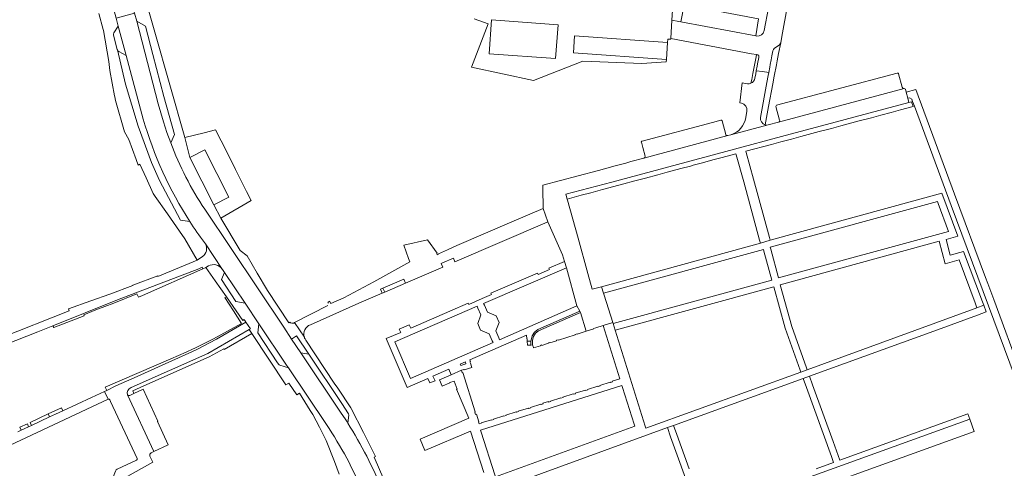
# Model space of a CAD drawing. Header units: metres. Extents: x 166325 to 190320, y 381923 to 404576.
# Tile 751 of 1056: x 175495 to 175789, y 395930 to 396064. Entities that reach past the tile are written whole.
import ezdxf

# ---------------------------------------------------------------- set-up
doc = ezdxf.new("R2010")
doc.units = ezdxf.units.M
for name, color, linetype, lineweight in [('B-WE-VH-VERHARDING_BETON-GV', 8, 'Continuous', 18), ('B-WE-VH-VERHARDING_BETONSTRAATSTEEN-GV', 8, 'Continuous', 18), ('B-WE-VH-VERHARDING_GESLOTEN-GV', 8, 'Continuous', 18), ('B-WE-VH-VERHARDING_HALFVERHARDING-GV', 8, 'Continuous', 18), ('B-WE-VH-VERHARDING_STRAATBAKSTEEN-GV', 8, 'Continuous', 18)]:
    doc.layers.add(name, color=color, linetype=linetype, lineweight=lineweight)

msp = doc.modelspace()

# ---------------------------------------------------------------- linework, layer by layer
at = {"layer": 'B-WE-VH-VERHARDING_BETON-GV', "flags": 128}
for points in [[(175603.356, 395983.606), (175603.336, 395983.598), (175602.632, 395983.301), (175603.155, 395982.046), (175603.877, 395982.356)], [(175647.68, 395967.724), (175646.593, 395967.728), (175646.598, 395966.486), (175647.722, 395966.506), (175647.685, 395966.778)]]:
    msp.add_lwpolyline(points, close=True, dxfattribs=at)
at = {"layer": 'B-WE-VH-VERHARDING_BETONSTRAATSTEEN-GV', "flags": 128}
for points in [[(175722.493, 396056.978), (175722.823, 396058.921), (175724.474, 396068.186), (175724.965, 396070.808), (175725.687, 396074.665), (175736.461, 396132.225), (175731.079, 396133.232), (175730.152, 396128.292), (175730.126, 396128.153), (175727.192, 396112.522), (175727.112, 396112.097), (175726.499, 396108.831), (175721.174, 396080.463), (175720.585, 396077.326)], [(175630.717, 396064.194), (175634.832, 396062.695), (175629.852, 396049.675), (175648.449, 396045.756), (175663.209, 396051.54), (175680.851, 396050.766), (175688.143, 396051.302), (175688.226, 396052.022), (175660.391, 396054.034), (175660.758, 396059.069), (175688.597, 396057.108), (175688.671, 396058.116), (175689.55, 396058.051), (175689.562, 396058.241), (175689.893, 396063.786), (175690.536, 396074.559)], [(175718.778, 396067.409), (175717.498, 396060.651)], [(175715.218, 396058.996), (175715.02, 396059.033), (175692.606, 396063.273), (175691.958, 396063.395), (175689.893, 396063.786), (175689.562, 396058.241), (175713.707, 396053.72), (175715.218, 396053.453), (175715.59, 396053.389)], [(175717.838, 396032.458), (175718.87, 396037.963), (175720.143, 396044.752), (175720.567, 396047.012), (175721.203, 396050.399), (175721.419, 396051.55), (175721.844, 396053.756), (175722.493, 396056.978)], [(175722.105, 396056.416), (175720.549, 396055.287)], [(175715.946, 396052.845), (175715.905, 396052.628), (175715.555, 396050.738), (175715.417, 396049.992), (175715.163, 396048.622), (175717.065, 396048.398), (175718.93, 396048.135), (175719.235, 396049.675), (175719.359, 396050.456), (175719.632, 396051.9), (175719.855, 396053.084), (175720.148, 396054.634)], [(175720.148, 396054.634), (175719.855, 396053.084), (175719.632, 396051.9), (175719.359, 396050.456), (175719.235, 396049.675), (175718.93, 396048.135), (175718.751, 396047.233), (175718.347, 396045.096), (175716.378, 396034.661)], [(175757.402, 396047.94), (175721.25, 396038.284)], [(175758.838, 396043.675), (175757.754, 396047.719)], [(175721.801, 396033.24), (175759.451, 396043.303)], [(175721.029, 396037.935), (175722.145, 396033.882)], [(175704.586, 396033.837), (175702.027, 396033.159), (175680.943, 396027.578)], [(175706.001, 396029.577), (175704.928, 396033.638)], [(175681.52, 396022.447), (175706.61, 396029.214)], [(175680.744, 396027.235), (175681.168, 396025.661), (175681.869, 396023.059)], [(175638.213, 395923.507), (175688.567, 395941.847), (175690.409, 395942.487), (175729.224, 395956.563), (175731.105, 395957.231), (175769.429, 395971.108), (175769.445, 395971.114), (175781.419, 395975.495), (175784.052, 395976.46), (175783.295, 395978.447), (175781.234, 395977.679), (175779.362, 395976.982), (175730.416, 395959.134), (175728.46, 395958.42), (175682.1, 395941.7), (175681.92, 395942.273), (175672.889, 395971.014), (175672.276, 395972.988), (175672.171, 395973.319), (175669.261, 395972.37), (175674.29, 395956.435), (175672.019, 395955.696), (175672.078, 395955.509), (175671.458, 395955.313), (175671.428, 395955.408), (175668.348, 395954.437), (175668.381, 395954.332), (175667.761, 395954.136), (175667.728, 395954.241), (175664.648, 395953.269), (175664.681, 395953.165), (175664.061, 395952.969), (175664.028, 395953.074), (175660.947, 395952.102), (175660.98, 395951.997), (175660.361, 395951.802), (175660.327, 395951.907), (175657.247, 395950.935), (175657.28, 395950.83), (175656.66, 395950.635), (175656.627, 395950.739), (175653.547, 395949.768), (175653.58, 395949.663), (175652.96, 395949.467), (175652.894, 395949.677), (175651.26, 395949.172), (175651.326, 395948.962), (175650.706, 395948.767), (175650.673, 395948.872), (175647.593, 395947.9), (175647.626, 395947.795), (175647.006, 395947.6), (175646.973, 395947.705), (175643.893, 395946.733), (175643.926, 395946.628), (175643.306, 395946.432), (175643.273, 395946.537), (175640.192, 395945.566), (175640.225, 395945.461), (175639.606, 395945.265), (175639.572, 395945.37), (175636.492, 395944.398), (175636.525, 395944.294), (175635.905, 395944.098), (175635.872, 395944.203), (175632.792, 395943.231), (175632.825, 395943.126), (175632.205, 395942.931), (175632.009, 395943.551), (175632.076, 395943.572), (175631.354, 395945.861), (175631.084, 395945.775), (175630.854, 395946.5), (175630.959, 395946.533), (175627.231, 395958.299), (175627.126, 395958.266), (175626.887, 395958.988), (175623.752, 395957.612), (175620.247, 395956.092), (175621.05, 395954.197), (175623.404, 395955.198), (175623.373, 395955.3), (175624.66, 395955.694), (175625.588, 395953.385), (175625.425, 395953.335), (175629.085, 395944.674), (175614.473, 395938.41), (175615.934, 395935.001), (175629.604, 395940.804), (175633.569, 395928.39)]]:
    msp.add_lwpolyline(points, dxfattribs=at)
for points in [[(175715.777, 396064.192), (175693.58, 396068.337), (175692.606, 396063.273), (175715.02, 396059.033)], [(175655.803, 396062.413), (175635.889, 396063.877), (175635.164, 396053.722), (175655.081, 396052.304)], [(175655.081, 396052.304), (175635.164, 396053.722), (175635.889, 396063.877), (175655.803, 396062.413)], [(175688.597, 396057.108), (175660.758, 396059.069), (175660.391, 396054.034), (175688.226, 396052.022)], [(175774.57, 396011.659), (175762.911, 396043.026), (175760.035, 396042.228), (175760.529, 396040.406), (175761.038, 396040.539), (175761.722, 396040.123), (175761.989, 396039.402), (175762.505, 396038.012), (175773.529, 396008.305), (175792.663, 395956.818), (175792.79, 395956.87), (175794.46, 395957.559), (175794.634, 395957.631), (175786.268, 395980.181), (175784.495, 395984.953), (175783.825, 395986.756)], [(175709.081, 396023.78), (175709.166, 396023.461), (175711.409, 396015.373), (175716.17, 395997.961), (175716.423, 395997.059), (175719.331, 395997.938), (175719.091, 395998.762), (175714.303, 396016.17), (175712.09, 396024.205), (175712.005, 396024.524), (175719.725, 396026.586), (175722.563, 396027.344), (175725.678, 396028.176), (175728.5, 396028.93), (175734.005, 396030.4), (175736.853, 396031.161), (175737.678, 396031.381), (175740.479, 396032.129), (175745.994, 396033.602), (175748.873, 396034.371), (175749.641, 396034.576), (175752.455, 396035.328), (175755.527, 396036.148), (175758.332, 396036.897), (175761.734, 396037.806), (175762.177, 396037.924), (175761.657, 396039.313), (175760.882, 396039.106), (175722.74, 396028.903), (175708.662, 396025.141), (175671.86, 396015.305), (175658.163, 396011.663), (175658.562, 396010.249), (175662.709, 396011.36), (175665.587, 396012.131), (175666.325, 396012.328), (175669.15, 396013.085), (175675.537, 396014.796), (175678.355, 396015.551), (175679.185, 396015.773), (175682.005, 396016.528), (175685.673, 396017.511), (175688.492, 396018.265), (175692.58, 396019.36), (175695.429, 396020.123), (175696.218, 396020.335), (175699.048, 396021.093), (175702.168, 396021.928), (175704.986, 396022.683)], [(175720.382, 395984.007), (175723.764, 395971.587), (175728.258, 395958.985), (175728.46, 395958.42), (175730.416, 395959.134), (175730.213, 395959.699), (175725.775, 395972.054), (175722.364, 395984.599), (175769.981, 395997.595), (175771.776, 395990.887), (175775.942, 395992.018), (175780.677, 395979.215), (175781.029, 395978.243), (175781.234, 395977.679), (175783.295, 395978.447), (175782.886, 395979.519), (175777.209, 395994.516), (175773.257, 395993.427), (175771.993, 395998.15), (175775.507, 395999.102), (175770.744, 396011.995), (175719.331, 395997.938), (175716.423, 395997.059), (175668.767, 395984.002), (175669.382, 395982.071), (175717.303, 395995.17), (175717.463, 395994.592), (175719.834, 395985.996), (175672.276, 395972.988), (175672.889, 395971.014)], [(175719.5, 395995.232), (175719.344, 395995.811), (175769.444, 396009.512), (175769.653, 396008.947), (175772.763, 396000.529), (175721.811, 395986.62)], [(175638.113, 395973.328), (175637.22, 395975.314), (175634.643, 395976.384), (175633.725, 395978.45), (175633.481, 395978.998), (175658.314, 395989.693), (175657.725, 395991.556), (175653.042, 395989.548), (175653.229, 395989.112), (175649.799, 395987.609), (175649.6, 395988.073), (175635.669, 395982.099), (175635.862, 395981.646), (175633.099, 395980.468), (175629.048, 395978.729), (175628.909, 395979.052), (175623.361, 395976.664), (175611.663, 395971.63), (175611.245, 395972.596), (175608.24, 395971.309), (175608.664, 395970.329), (175604.351, 395968.473), (175610.609, 395953.869), (175616.826, 395956.576), (175617.404, 395955.204), (175618.953, 395955.861), (175618.344, 395957.268), (175623.078, 395959.327), (175623.752, 395957.612), (175626.887, 395958.988), (175627.612, 395959.216), (175627.645, 395959.111), (175629.938, 395959.834), (175629.534, 395961.114), (175629.399, 395961.543), (175629.567, 395961.596), (175629.402, 395962.082), (175646.39, 395969.534), (175646.405, 395968.423), (175646.591, 395968.424), (175646.593, 395967.728), (175647.68, 395967.724), (175647.706, 395968.048), (175648.041, 395969.288), (175648.744, 395970.364), (175649.747, 395971.191), (175662.294, 395976.698), (175661.463, 395978.306), (175638.258, 395968.145), (175638.021, 395968.696), (175637.135, 395970.752)], [(175635.184, 395969.904), (175636.088, 395967.839), (175636.328, 395967.289), (175611.631, 395956.49), (175606.872, 395967.554), (175631.558, 395978.158), (175631.804, 395977.611), (175632.716, 395975.587), (175631.74, 395972.973), (175632.593, 395970.996)], [(175628.215, 395960.899), (175626.659, 395960.423), (175626.496, 395960.832), (175628.043, 395961.499)], [(175632.799, 395940.525), (175632.618, 395941.097), (175674.927, 395954.441), (175675.107, 395953.869), (175678.588, 395942.827), (175678.769, 395942.254), (175637.041, 395927.09), (175636.86, 395927.663)], [(175507.458, 395946.871), (175507.044, 395947.756), (175503.057, 395945.95), (175503.457, 395945.02), (175504.354, 395945.442), (175505.275, 395945.875)]]:
    msp.add_lwpolyline(points, close=True, dxfattribs=at)
at = {"layer": 'B-WE-VH-VERHARDING_BETONSTRAATSTEEN-GV'}
for points in [[(175717.498, 396060.651, -0.4032618), (175715.218, 396058.996)], [(175720.148, 396054.634, -0.1727798), (175720.549, 396055.287)], [(175722.493, 396056.978, -0.1892932), (175722.105, 396056.416)], [(175715.59, 396053.389, -0.448802), (175715.946, 396052.845)], [(175757.754, 396047.719, 0.4345828), (175757.402, 396047.94)], [(175759.451, 396043.303, -0.3848349), (175758.838, 396043.675)], [(175721.25, 396038.284, 0.3646469), (175721.029, 396037.935)], [(175716.378, 396034.661, 0.3633113), (175717.838, 396032.458)], [(175704.928, 396033.638, 0.4191369), (175704.586, 396033.837)], [(175722.145, 396033.882, -0.4262624), (175721.801, 396033.24)], [(175706.61, 396029.214, -0.4155775), (175706.001, 396029.577)], [(175680.943, 396027.578, 0.4169539), (175680.744, 396027.235)], [(175681.869, 396023.059, -0.4125257), (175681.52, 396022.447)]]:
    msp.add_lwpolyline(points, format="xyb", dxfattribs=at)
at = {"layer": 'B-WE-VH-VERHARDING_GESLOTEN-GV', "flags": 128}
msp.add_lwpolyline([(175662.475, 395976.286), (175649.985, 395970.804), (175649.083, 395970.06), (175648.457, 395969.102), (175648.152, 395967.97), (175648.13, 395967.707), (175648.135, 395966.809), (175648.161, 395966.616), (175648.466, 395965.8), (175648.456, 395965.797), (175648.489, 395965.692), (175650.511, 395966.328), (175650.478, 395966.433), (175650.888, 395966.562), (175650.922, 395966.458), (175652.944, 395967.094), (175652.911, 395967.199), (175653.321, 395967.328), (175653.354, 395967.223), (175655.357, 395967.854), (175655.324, 395967.959), (175655.944, 395968.154), (175655.977, 395968.049), (175660.927, 395969.608), (175660.894, 395969.713), (175661.514, 395969.908), (175661.547, 395969.804), (175664.251, 395970.655)], close=True, dxfattribs=at)
at = {"layer": 'B-WE-VH-VERHARDING_HALFVERHARDING-GV', "flags": 128}
for points in [[(175503.457, 395945.02), (175503.057, 395945.95), (175497.742, 395943.391), (175498.122, 395942.513)], [(175497.233, 395942.095), (175496.861, 395942.977), (175494.66, 395941.945), (175495.049, 395941.073)]]:
    msp.add_lwpolyline(points, close=True, dxfattribs=at)
at = {"layer": 'B-WE-VH-VERHARDING_STRAATBAKSTEEN-GV', "flags": 128}
for points in [[(175575.451, 395973.397), (175575.208, 395973.222), (175568.733, 395982.86), (175565.717, 395988.029), (175562.7, 395993.199), (175560.603, 395994.881), (175554.767, 396004.541), (175552.714, 396008.545), (175545.565, 396022.691), (175544.059, 396028.617), (175530.504, 396075.995), (175526.613, 396074.564), (175528.961, 396065.892), (175529.611, 396063.49), (175532.276, 396061.924), (175534.435, 396053.507), (175537.753, 396040.922), (175540.917, 396029.521), (175539.796, 396027.025)], [(175522.796, 396059.935), (175524.093, 396061.939), (175523.442, 396064.38), (175522.092, 396069.445)], [(175518.23, 396065.796), (175519.574, 396060.99), (175519.656, 396060.696), (175521.225, 396051.39), (175521.589, 396048.652), (175522.969, 396041.077), (175523.059, 396040.783), (175523.266, 396039.712), (175525.94, 396030.384), (175527.279, 396028.048), (175529.445, 396022.107), (175530.073, 396020.385), (175530.543, 396020.658), (175532.399, 396016.587), (175534.538, 396011.897), (175535.177, 396010.985), (175538.826, 396005.781), (175542.458, 396000.599), (175544.036, 395998.337), (175547.717, 395991.916), (175549.29, 395993.017)], [(175539.796, 396027.025), (175538.663, 396030.175), (175537.637, 396033.361), (175536.055, 396038.683), (175529.611, 396063.49), (175528.961, 396065.892), (175523.442, 396064.38), (175524.093, 396061.939), (175526.438, 396053.239), (175531.587, 396034.141)], [(175524.093, 396061.939), (175522.796, 396059.935)], [(175524.242, 396054.402), (175526.438, 396053.239), (175524.093, 396061.939)], [(175526.238, 396044.582), (175523.822, 396054.843), (175523.793, 396054.966), (175522.687, 396059.278)], [(175522.687, 396059.278), (175523.793, 396054.966), (175523.822, 396054.843)], [(175523.822, 396054.843), (175526.238, 396044.582), (175530.002, 396032.072), (175534.086, 396021.166), (175536.389, 396015.831), (175542.75, 396003.885), (175545.512, 396003.537)], [(175531.587, 396034.141), (175526.438, 396053.239), (175524.242, 396054.402)], [(175715.59, 396053.389), (175715.218, 396053.453), (175715.096, 396052.786), (175714.719, 396050.826), (175714.143, 396047.828), (175713.786, 396045.97), (175713.574, 396044.87)], [(175714.76, 396046.447), (175714.996, 396047.718), (175715.163, 396048.622), (175715.417, 396049.992), (175715.555, 396050.738), (175715.905, 396052.628), (175715.946, 396052.845)], [(175718.347, 396045.096), (175718.751, 396047.233), (175718.93, 396048.135), (175717.065, 396048.398), (175715.163, 396048.622), (175714.996, 396047.718), (175714.76, 396046.447)], [(175545.512, 396003.537), (175542.75, 396003.885), (175536.389, 396015.831), (175534.086, 396021.166), (175530.002, 396032.072), (175526.238, 396044.582)], [(175759.451, 396043.303), (175721.801, 396033.24), (175718.745, 396032.428), (175707.581, 396029.481), (175706.61, 396029.214), (175681.52, 396022.447), (175677.622, 396021.424), (175676.077, 396021.012), (175672.905, 396020.166), (175667.863, 396018.822), (175661.8, 396017.208), (175651.257, 396014.353), (175651.263, 396013.46), (175651.354, 396007.433), (175651.323, 396007.42), (175652.785, 396003.43), (175657.111, 395993.501), (175657.725, 395991.556), (175658.314, 395989.693), (175661.463, 395978.306), (175662.294, 395976.698), (175662.475, 395976.286), (175664.251, 395970.655), (175666.469, 395971.353), (175666.436, 395971.458), (175667.161, 395971.687), (175669.261, 395972.37), (175672.171, 395973.319), (175669.564, 395981.499), (175669.382, 395982.071), (175668.767, 395984.002), (175665.991, 395983.258), (175664.714, 395987.956), (175661.804, 395998.526), (175658.645, 396009.93), (175658.562, 396010.249), (175658.163, 396011.663), (175671.86, 396015.305), (175708.662, 396025.141), (175722.74, 396028.903), (175760.882, 396039.106)], [(175712.487, 396044.736), (175710.915, 396045.018), (175710.228, 396039.01), (175710.726, 396038.907)], [(175716.378, 396034.661), (175718.347, 396045.096)], [(175760.882, 396039.106), (175760.529, 396040.406), (175760.035, 396042.228), (175759.803, 396043.085)], [(175712.353, 396036.58), (175711.995, 396034.6)], [(175707.581, 396029.481), (175718.745, 396032.428)], [(175578.792, 395964.184), (175576.009, 395968.338), (175573.624, 395971.897), (175549.995, 396007.162)], [(175549.995, 396007.162), (175573.624, 395971.897), (175576.009, 395968.338), (175577.463, 395969.312), (175581.137, 395963.829), (175591.05, 395949.032), (175593.021, 395945.978)], [(175620.775, 395990.951), (175621.181, 395991.126), (175624.453, 395992.531), (175624.933, 395991.412), (175652.502, 396003.308), (175652.785, 396003.43), (175651.323, 396007.42), (175642.661, 396003.717), (175634.109, 396000.029), (175625.513, 395996.304), (175622.649, 395995.071), (175619.987, 395993.828), (175620.027, 395993.742), (175619.636, 395993.564), (175619.457, 395993.956), (175619.582, 395994.014), (175616.696, 395998.06), (175609.631, 395996.443), (175611.04, 395992.409), (175611.394, 395991.453), (175600.612, 395985.422), (175600.584, 395985.474), (175591.593, 395980.635), (175587.729, 395978.973), (175587.335, 395979.647), (175587.277, 395979.619), (175586.856, 395979.413), (175587.089, 395979.031)], [(175550.202, 395996.798), (175549.898, 395997.251)], [(175549.898, 395997.251), (175550.202, 395996.798), (175555.241, 395989.266), (175555.309, 395989.165), (175555.889, 395988.3), (175562.105, 395979.035), (175566.232, 395972.883), (175574.494, 395960.568), (175575.033, 395959.764), (175586.417, 395942.796)], [(175555.241, 395989.266), (175550.202, 395996.798)], [(175549.29, 395993.017), (175547.717, 395991.916), (175535.982, 395987.092), (175535.91, 395987.253), (175528.428, 395984.51), (175528.491, 395984.335), (175521.554, 395981.792), (175515.921, 395979.728), (175509.215, 395977.352), (175509.368, 395976.803), (175488.647, 395968.562), (175483.34, 395966.464), (175426.397, 395943.95), (175425.507, 395943.598)], [(175504.533, 395972.322), (175523.848, 395980.034), (175548.241, 395989.375), (175549.241, 395989.81), (175549.419, 395989.402), (175550.288, 395989.786), (175551.089, 395990.213)], [(175551.089, 395990.213), (175550.288, 395989.786), (175553.157, 395985.715), (175556.503, 395980.967), (175561.427, 395973.89), (175561.725, 395974.192), (175562.01, 395973.857), (175562.321, 395973.384), (175563.651, 395971.356), (175563.312, 395971.162), (175564.079, 395969.966), (175574.294, 395954.612), (175575.16, 395955.115), (175577.572, 395951.69), (175578.349, 395952.123), (175581.554, 395946.991), (175582.334, 395945.742), (175584.316, 395941.954), (175586.374, 395937.991), (175588.864, 395931.671), (175590.222, 395927.94)], [(175581.611, 395972.645), (175596.142, 395979.033), (175603.155, 395982.046), (175602.632, 395983.301), (175603.336, 395983.598), (175603.356, 395983.606), (175609.562, 395986.276), (175610.101, 395985.031), (175621.259, 395989.825), (175620.775, 395990.951)], [(175572.174, 395960.716), (175571.816, 395961.256), (175565.868, 395970.227), (175566.232, 395972.883), (175562.105, 395979.035), (175559.326, 395979.624), (175554.957, 395986.183), (175555.889, 395988.3), (175555.309, 395989.165), (175555.241, 395989.266)], [(175586.87, 395978.37), (175576.91, 395973.262), (175579.827, 395968.869)], [(175527.91, 395953.853), (175550.931, 395964.067), (175563.312, 395971.162), (175563.651, 395971.356), (175562.321, 395973.384), (175553.478, 395968.287), (175547.639, 395965.236), (175546.146, 395964.495), (175536.137, 395960.068), (175529.765, 395957.131), (175523.357, 395954.328), (175520.662, 395952.952), (175519.918, 395952.603), (175521.024, 395950.325)], [(175575.033, 395959.764), (175574.494, 395960.568), (175566.232, 395972.883), (175565.868, 395970.227), (175571.816, 395961.256), (175572.174, 395960.716)], [(175579.827, 395968.869), (175576.91, 395973.262), (175576.674, 395973.141)], [(175426.675, 395941.579), (175434.993, 395944.861), (175464.851, 395956.643), (175474.067, 395960.28), (175500.044, 395970.53), (175504.533, 395972.322)], [(175551.343, 395962.989), (175555.664, 395965.44), (175555.778, 395965.206), (175564.079, 395969.966), (175563.312, 395971.162), (175550.931, 395964.067), (175527.91, 395953.853)], [(175597.991, 395939.346), (175597.519, 395940.349), (175593.863, 395947.584), (175593.742, 395947.795), (175589.866, 395953.623), (175588.789, 395955.187), (175580.272, 395967.97)], [(175581.137, 395963.829), (175578.792, 395964.184), (175590.886, 395946.135), (175592.003, 395944.468)], [(175592.003, 395944.468), (175590.886, 395946.135), (175578.792, 395964.184)], [(175593.021, 395945.978), (175591.05, 395949.032), (175581.137, 395963.829)], [(175527.505, 395951.412), (175528.763, 395952.01), (175528.426, 395952.825), (175531.791, 395954.317), (175551.343, 395962.989)], [(175572.452, 395960.512), (175575.033, 395959.764)], [(175586.417, 395942.796), (175575.033, 395959.764), (175572.452, 395960.512)], [(175701.451, 395916.385), (175779.113, 395944.401), (175778.55, 395945.935), (175740.188, 395932.101), (175738.194, 395937.653), (175732.038, 395954.621), (175731.105, 395957.231), (175729.224, 395956.563), (175730.196, 395953.848), (175730.198, 395953.843), (175737.665, 395933.237), (175738.336, 395931.394), (175733.047, 395929.488)], [(175485.053, 395933.524), (175521.024, 395950.325), (175519.918, 395952.603), (175516.108, 395950.818), (175507.458, 395946.871), (175505.275, 395945.875), (175504.354, 395945.442), (175503.457, 395945.02), (175498.122, 395942.513), (175497.233, 395942.095), (175495.049, 395941.073), (175494.02, 395940.592)], [(175535.812, 395943.685), (175535.98, 395943.791), (175531.515, 395953.333), (175528.763, 395952.01), (175527.505, 395951.412)], [(175521.556, 395950.156), (175521.797, 395949.64), (175529.774, 395932.583)], [(175526.851, 395951.655), (175534.711, 395934.667), (175539.05, 395936.687), (175535.812, 395943.685)], [(175533.95, 395934.313), (175534.711, 395934.667), (175526.851, 395951.655)], [(175593.098, 395945.648), (175592.808, 395943.211)], [(175695.107, 395929.475), (175691.374, 395939.769), (175690.409, 395942.487), (175688.567, 395941.847), (175689.495, 395939.087), (175695.993, 395921.193)], [(175603.278, 395922.868), (175604.679, 395919.546), (175606.238, 395920.19), (175604.916, 395923.305), (175600.721, 395932.999), (175601.087, 395933.157), (175597.991, 395939.346)], [(175529.552, 395932.057), (175523.792, 395929.382), (175523.489, 395929.166), (175523.273, 395928.818), (175521.668, 395924.767), (175521.335, 395923.925), (175521.08, 395923.281), (175521.01, 395922.901), (175521.07, 395922.52), (175522.354, 395919.07), (175523.954, 395914.77), (175525.767, 395915.51)], [(175525.767, 395915.51), (175529.681, 395916.943), (175528.547, 395920.122), (175526.085, 395926.779), (175534.422, 395931.475), (175534.209, 395931.914), (175533.576, 395933.317)]]:
    msp.add_lwpolyline(points, dxfattribs=at)
for points in [[(175534.435, 396053.507), (175532.276, 396061.924), (175529.611, 396063.49), (175536.055, 396038.683), (175537.637, 396033.361), (175538.663, 396030.175), (175539.796, 396027.025), (175540.917, 396029.521), (175537.753, 396040.922)], [(175557.076, 396023.347), (175554.908, 396027.637), (175553.237, 396030.943), (175549.81, 396030.075), (175544.059, 396028.617), (175545.565, 396022.691), (175550.054, 396024.96), (175557.203, 396010.814), (175552.714, 396008.545), (175554.767, 396004.541), (175563.883, 396009.848), (175562.54, 396012.536), (175559.244, 396019.057)], [(175550.054, 396024.96), (175545.565, 396022.691), (175552.714, 396008.545), (175557.203, 396010.814)], [(175549.419, 395989.402), (175549.241, 395989.81), (175548.241, 395989.375), (175523.848, 395980.034), (175504.533, 395972.322), (175504.772, 395971.818), (175513.882, 395975.321), (175513.75, 395975.626), (175517.42, 395977.098), (175522.73, 395979.103), (175529.636, 395981.868), (175530.142, 395980.87), (175531.392, 395981.423)], [(175555.889, 395988.3), (175554.957, 395986.183), (175559.326, 395979.624), (175562.105, 395979.035)], [(175610.101, 395985.031), (175609.562, 395986.276), (175603.356, 395983.606), (175603.877, 395982.356)], [(175536.137, 395960.068), (175546.146, 395964.495), (175547.639, 395965.236), (175553.478, 395968.287), (175562.321, 395973.384), (175562.01, 395973.857), (175561.725, 395974.192), (175561.427, 395973.89), (175556.503, 395980.967), (175556.034, 395980.766), (175558.596, 395976.804), (175561.04, 395973.022), (175552.569, 395968.357), (175546.823, 395965.521), (175546.511, 395965.384), (175544.437, 395964.463), (175539.829, 395962.441), (175520.17, 395953.926), (175520.662, 395952.952), (175523.357, 395954.328), (175529.765, 395957.131)], [(175780.437, 395940.716), (175779.113, 395944.401), (175701.451, 395916.385), (175705.443, 395905.139), (175714.329, 395874.7), (175714.522, 395874.041), (175715.504, 395874.328), (175718.774, 395875.284), (175718.577, 395875.935), (175718.313, 395876.806), (175707.882, 395912.781), (175707.438, 395914.231), (175707.408, 395914.339)]]:
    msp.add_lwpolyline(points, close=True, dxfattribs=at)
at = {"layer": 'B-WE-VH-VERHARDING_STRAATBAKSTEEN-GV'}
for points in [[(175522.796, 396059.935, 0.2056277), (175522.687, 396059.278)], [(175523.822, 396054.843, 0.2241105), (175524.242, 396054.402)], [(175714.76, 396046.447, -0.255929), (175713.574, 396044.87)], [(175713.574, 396044.87, -0.1453009), (175712.487, 396044.736)], [(175759.803, 396043.085, 0.3993771), (175759.451, 396043.303)], [(175710.726, 396038.907, -0.3940391), (175712.353, 396036.58)], [(175711.995, 396034.6, -0.2829085), (175707.581, 396029.481)], [(175545.512, 396003.537, -0.0743473), (175531.587, 396034.141)], [(175718.745, 396032.428, -0.1236761), (175717.838, 396032.458)], [(175539.796, 396027.025, 0.0562241), (175549.995, 396007.162)], [(175545.512, 396003.537, 0.0168658), (175549.898, 395997.251)], [(175549.29, 395993.017, 0.3834513), (175550.202, 395996.798)], [(175555.241, 395989.266, 0.3865569), (175551.089, 395990.213)], [(175576.674, 395973.141, -0.3370012), (175575.451, 395973.397)], [(175579.827, 395968.869, -0.387583), (175581.611, 395972.645)], [(175580.272, 395967.97, -0.0824232), (175579.827, 395968.869)], [(175572.452, 395960.512, -0.1786716), (175572.174, 395960.716)], [(175526.851, 395951.655, -0.3662687), (175527.91, 395953.853)], [(175521.024, 395950.325, -0.4005585), (175521.556, 395950.156)], [(175526.851, 395951.655, 0.3804753), (175527.505, 395951.412)], [(175593.098, 395945.648, 0.1731973), (175593.021, 395945.978)], [(175592.808, 395943.211, 0.0027764), (175592.003, 395944.468)], [(175603.278, 395922.868, 0.0443549), (175592.808, 395943.211)], [(175597.58, 395922.001, 0.0482443), (175586.417, 395942.796)], [(175533.576, 395933.317, -0.4235422), (175533.95, 395934.313)], [(175529.774, 395932.583, -0.4098552), (175529.552, 395932.057)]]:
    msp.add_lwpolyline(points, format="xyb", dxfattribs=at)

doc.saveas('drawing.dxf')
